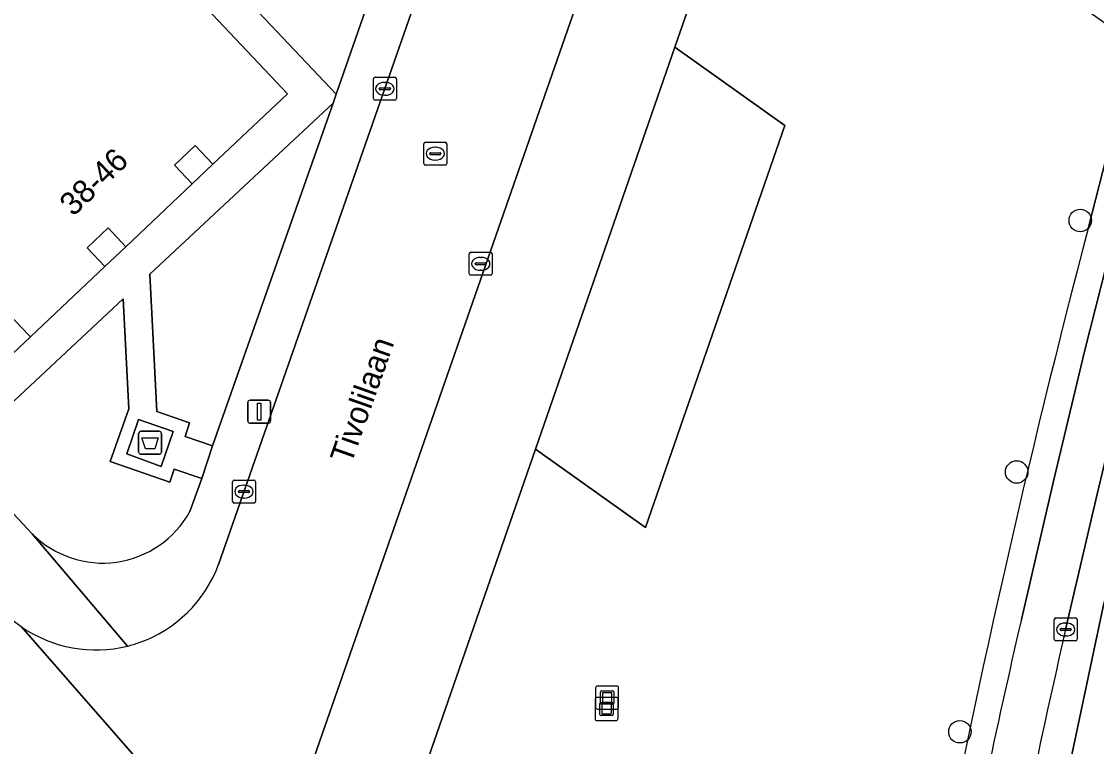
# Model space of a CAD drawing. Extents: x 162523 to 163266, y 381230 to 382050.
# Drawn here: x 163155.03 to 163201.72, y 381450.15 to 381481.65 of the extents above; entities that cross this region are included whole.
import ezdxf

# ---------------------------------------------------------------- set-up
doc = ezdxf.new("R2010")
doc.units = 0
for name, color, linetype in [('IMGEO_Afval_apart_plaats', 7, 'Continuous'), ('IMGEO_Boom', 7, 'Continuous'), ('IMGEO_Erf', 7, 'Continuous'), ('IMGEO_Fietspad_gesloten', 7, 'Continuous'), ('IMGEO_Groenvoorziening', 7, 'Continuous'), ('IMGEO_Kolk', 7, 'Continuous'), ('IMGEO_Kunstobject', 7, 'Continuous'), ('IMGEO_Lichtmast', 7, 'Continuous'), ('IMGEO_Openbare_ruimte_label', 7, 'Continuous'), ('IMGEO_Pand', 7, 'Continuous'), ('IMGEO_Pand_nummerreeks', 7, 'Continuous'), ('IMGEO_Pand_overbouw', 7, 'Continuous'), ('IMGEO_Parkeervlak_open', 7, 'Continuous'), ('IMGEO_Rijbaan_lokaal_gesloten', 7, 'Continuous'), ('IMGEO_Rijbaan_lokaal_open', 7, 'Continuous'), ('IMGEO_Rioolput', 7, 'Continuous'), ('IMGEO_Struiken', 7, 'Continuous'), ('IMGEO_Voetpad_gesloten', 7, 'Continuous'), ('IMGEO_Voetpad_open', 7, 'Continuous')]:
    doc.layers.add(name, color=color, linetype=linetype)

msp = doc.modelspace()

# ---------------------------------------------------------------- linework, layer by layer
at = {"layer": 'IMGEO_Afval_apart_plaats'}
for p, q in [((163160.119, 381462.946), (163160.119, 381463.746)), ((163160.119, 381463.746), (163160.119, 381462.946)), ((163160.219, 381463.846), (163161.009, 381463.846)), ((163161.009, 381463.846), (163160.219, 381463.846)), ((163161.109, 381463.746), (163161.109, 381462.946)), ((163161.109, 381462.946), (163161.109, 381463.746)), ((163161.009, 381462.846), (163160.219, 381462.846)), ((163160.219, 381462.846), (163161.009, 381462.846))]:
    msp.add_line(p, q, dxfattribs=at)
msp.add_lwpolyline([(163160.262, 381463.56), (163160.966, 381463.56), (163160.817, 381463.09), (163160.411, 381463.09), (163160.262, 381463.56)], dxfattribs=at)
for centre, start, end in [((163160.219, 381463.746), 90, 180), ((163160.219, 381463.746), 90, 180), ((163161.009, 381463.746), 0, 90), ((163161.009, 381463.746), 360, 90), ((163160.219, 381462.946), 180, 270), ((163160.219, 381462.946), 180, 270), ((163161.009, 381462.946), 270, 0), ((163161.009, 381462.946), 270, 0)]:
    msp.add_arc(centre, 0.1, start, end, dxfattribs=at)
at = {"layer": 'IMGEO_Boom'}
for centre in [(163201.019, 381473.007), (163198.255, 381462.078), (163195.792, 381450.793)]:
    msp.add_circle(centre, 0.489, dxfattribs=at)
at = {"layer": 'IMGEO_Erf'}
msp.add_lwpolyline([(163155.423, 381467.948), (163155.005, 381468.39), (163153.321, 381470.173), (163153.044, 381470.465), (163151.347, 381472.262), (163147.197, 381468.169), (163148.891, 381466.399), (163149.177, 381466.081), (163150.867, 381464.308), (163151.191, 381463.963)], close=True, dxfattribs=at)
at = {"layer": 'IMGEO_Fietspad_gesloten'}
for points in [[(163180.234, 381349.548), (163186.222, 381370.751), (163189.215, 381381.921), (163189.613, 381383.796), (163190.148, 381386.835), (163191.652, 381395.6), (163195.659, 381421.238), (163197.675, 381433.966), (163198.376, 381438.395), (163199.523, 381444.49), (163199.968, 381446.583), (163200.404, 381448.634), (163202.003, 381456.157), (163206.413, 381474.255), (163209.7, 381487.288), (163210.994, 381492.118), (163211.764, 381494.991), (163214.498, 381503.809), (163222.768, 381528.774)], [(163219.161, 381522.219), (163212.671, 381502.746), (163212.414, 381501.954), (163212.305, 381501.657), (163211.809, 381500), (163209.911, 381493.662), (163207.503, 381484.332), (163207.367, 381483.778), (163206.476, 381480.154), (163205.12, 381474.851), (163203.164, 381466.989), (163201.753, 381461.112), (163200.383, 381455.235)]]:
    msp.add_lwpolyline(points, dxfattribs=at)
msp.add_arc((163503.938, 381385.222), 311.525, 167.01213, 169.68631, dxfattribs=at)
at = {"layer": 'IMGEO_Groenvoorziening'}
msp.add_lwpolyline([(163201.371, 381472.717), (163203.407, 381480.643), (163187.405, 381492.035), (163183.415, 381480.537), (163188.192, 381477.135), (163182.132, 381459.669), (163177.355, 381463.071), (163172.578, 381449.301), (163193.133, 381433.744), (163194.478, 381442.195)], dxfattribs=at)
msp.add_lwpolyline([(163177.355, 381463.071), (163182.132, 381459.669), (163188.192, 381477.135), (163183.415, 381480.537)], close=True, dxfattribs=at)
msp.add_arc((163651.761, 381354.963), 465.529, 165.34803, 169.19991, dxfattribs=at)
at = {"layer": 'IMGEO_Kolk'}
for p, q in [((163170.313, 381478.302), (163170.313, 381479.154)), ((163170.388, 381479.228), (163171.24, 381479.228)), ((163171.314, 381479.154), (163171.314, 381478.302)), ((163170.572, 381478.722), (163170.572, 381478.734)), ((163171.01, 381478.685), (163170.612, 381478.685)), ((163170.615, 381478.771), (163171.013, 381478.771)), ((163170.801, 381479.008), (163170.826, 381479.008)), ((163171.056, 381478.734), (163171.056, 381478.722)), ((163171.24, 381478.228), (163170.388, 381478.228)), ((163170.824, 381478.448), (163170.799, 381478.448)), ((163174.552, 381471.624), (163175.404, 381471.624)), ((163174.477, 381470.698), (163174.477, 381471.55)), ((163174.736, 381471.118), (163174.736, 381471.13)), ((163174.779, 381471.167), (163175.177, 381471.167)), ((163174.965, 381471.404), (163174.99, 381471.404)), ((163175.22, 381471.13), (163175.22, 381471.118)), ((163175.478, 381471.55), (163175.478, 381470.698)), ((163175.174, 381471.081), (163174.776, 381471.081)), ((163174.988, 381470.844), (163174.963, 381470.844)), ((163175.404, 381470.624), (163174.552, 381470.624)), ((163164.194, 381460.801), (163164.194, 381461.653)), ((163164.269, 381461.727), (163165.121, 381461.727)), ((163164.682, 381461.507), (163164.707, 381461.507)), ((163165.195, 381461.653), (163165.195, 381460.801)), ((163164.453, 381461.221), (163164.453, 381461.233)), ((163164.891, 381461.184), (163164.493, 381461.184)), ((163164.496, 381461.27), (163164.894, 381461.27)), ((163164.705, 381460.947), (163164.68, 381460.947)), ((163164.937, 381461.233), (163164.937, 381461.221)), ((163165.121, 381460.727), (163164.269, 381460.727)), ((163199.96, 381455.736), (163200.812, 381455.736)), ((163199.885, 381454.81), (163199.885, 381455.662)), ((163200.144, 381455.23), (163200.144, 381455.242)), ((163200.187, 381455.279), (163200.585, 381455.279)), ((163200.373, 381455.516), (163200.398, 381455.516)), ((163200.628, 381455.242), (163200.628, 381455.23)), ((163200.886, 381455.662), (163200.886, 381454.81)), ((163200.582, 381455.193), (163200.184, 381455.193)), ((163200.396, 381454.956), (163200.371, 381454.956)), ((163200.812, 381454.736), (163199.96, 381454.736))]:
    msp.add_line(p, q, dxfattribs=at)
for points in [[(163170.313, 381478.302), (163170.313, 381479.154)], [(163170.388, 381479.228), (163171.24, 381479.228)], [(163171.314, 381479.154), (163171.314, 381478.302)], [(163171.24, 381478.228), (163170.388, 381478.228)], [(163174.552, 381471.624), (163175.404, 381471.624)], [(163174.477, 381470.698), (163174.477, 381471.55)], [(163175.478, 381471.55), (163175.478, 381470.698)], [(163175.404, 381470.624), (163174.552, 381470.624)], [(163164.194, 381460.801), (163164.194, 381461.653)], [(163164.269, 381461.727), (163165.121, 381461.727)], [(163165.195, 381461.653), (163165.195, 381460.801)], [(163165.121, 381460.727), (163164.269, 381460.727)], [(163199.96, 381455.736), (163200.812, 381455.736)], [(163199.885, 381454.81), (163199.885, 381455.662)], [(163200.886, 381455.662), (163200.886, 381454.81)], [(163200.812, 381454.736), (163199.96, 381454.736)]]:
    msp.add_lwpolyline(points, dxfattribs=at)
for centre, radius, start, end in [((163170.39, 381479.152), 0.0765, 91.552, 178.448), ((163170.39, 381479.152), 0.0765, 91.552, 178.448), ((163171.238, 381479.152), 0.0765, 1.552, 88.448), ((163171.238, 381479.152), 0.0765, 1.552, 88.448), ((163170.612, 381478.731), 0.0403, 85.8775, 175.7526), ((163170.609, 381478.721), 0.0366, 178.938, 274.7102), ((163171.013, 381478.728), 0.043, 264.8664, 352.4533), ((163171.017, 381478.733), 0.0386, 1.7309, 96.639), ((163170.39, 381478.304), 0.0765, 181.552, 268.448), ((163170.39, 381478.304), 0.0765, 181.552, 268.448), ((163171.238, 381478.304), 0.0765, 271.552, 358.448), ((163171.238, 381478.304), 0.0765, 271.552, 358.448), ((163174.554, 381471.548), 0.0765, 91.552, 178.448), ((163174.554, 381471.548), 0.0765, 91.552, 178.448), ((163175.402, 381471.548), 0.0765, 1.552, 88.448), ((163175.402, 381471.548), 0.0765, 1.552, 88.448), ((163174.776, 381471.127), 0.0403, 85.8775, 175.7526), ((163174.773, 381471.117), 0.0366, 178.938, 274.7102), ((163175.177, 381471.124), 0.043, 264.8664, 352.4533), ((163175.181, 381471.129), 0.0386, 1.7309, 96.639), ((163174.554, 381470.7), 0.0765, 181.552, 268.448), ((163174.554, 381470.7), 0.0765, 181.552, 268.448), ((163175.402, 381470.7), 0.0765, 271.552, 358.448), ((163175.402, 381470.7), 0.0765, 271.552, 358.448), ((163164.271, 381461.651), 0.0765, 91.552, 178.448), ((163164.271, 381461.651), 0.0765, 91.552, 178.448), ((163165.119, 381461.651), 0.0765, 1.552, 88.448), ((163165.119, 381461.651), 0.0765, 1.552, 88.448), ((163164.493, 381461.23), 0.0403, 85.8775, 175.7526), ((163164.49, 381461.22), 0.0366, 178.938, 274.7102), ((163164.894, 381461.227), 0.043, 264.8664, 352.4533), ((163164.898, 381461.232), 0.0386, 1.7309, 96.639), ((163164.271, 381460.803), 0.0765, 181.552, 268.448), ((163164.271, 381460.803), 0.0765, 181.552, 268.448), ((163165.119, 381460.803), 0.0765, 271.552, 358.448), ((163165.119, 381460.803), 0.0765, 271.552, 358.448), ((163199.962, 381455.66), 0.0765, 91.552, 178.448), ((163199.962, 381455.66), 0.0765, 91.552, 178.448), ((163200.81, 381455.66), 0.0765, 1.552, 88.448), ((163200.81, 381455.66), 0.0765, 1.552, 88.448), ((163200.184, 381455.239), 0.0403, 85.8775, 175.7526), ((163200.181, 381455.229), 0.0366, 178.938, 274.7102), ((163200.585, 381455.236), 0.043, 264.8664, 352.4533), ((163200.589, 381455.241), 0.0386, 1.7309, 96.639), ((163199.962, 381454.812), 0.0765, 181.552, 268.448), ((163199.962, 381454.812), 0.0765, 181.552, 268.448), ((163200.81, 381454.812), 0.0765, 271.552, 358.448), ((163200.81, 381454.812), 0.0765, 271.552, 358.448)]:
    msp.add_arc(centre, radius, start, end, dxfattribs=at)
for centre, major_axis, ratio, start_param, end_param in [((163170.8, 381478.728), (-0.387, 0.002), 0.722429, 4.712389, 7.853982), ((163170.825, 381478.728), (-0.39, 0.002), 0.717154, 1.570796, 4.712389), ((163174.964, 381471.124), (-0.387, 0.002), 0.722429, 4.712389, 7.853982), ((163174.989, 381471.124), (-0.39, 0.002), 0.717154, 1.570796, 4.712389), ((163164.681, 381461.227), (-0.387, 0.002), 0.722429, 4.712389, 7.853982), ((163164.706, 381461.227), (-0.39, 0.002), 0.717154, 1.570796, 4.712389), ((163200.372, 381455.236), (-0.387, 0.002), 0.722429, 4.712389, 7.853982), ((163200.397, 381455.236), (-0.39, 0.002), 0.717154, 1.570796, 4.712389)]:
    msp.add_ellipse(centre, major_axis=major_axis, ratio=ratio, start_param=start_param, end_param=end_param, dxfattribs=at)
at = {"layer": 'IMGEO_Kunstobject'}
for p, q in [((163179.967, 381452.693), (163179.967, 381451.852)), ((163179.967, 381452.693), (163179.967, 381451.852)), ((163180.883, 381452.777), (163180.042, 381452.777)), ((163180.883, 381452.777), (163180.042, 381452.777)), ((163180.181, 381452.041), (163180.181, 381452.515)), ((163180.231, 381452.565), (163180.705, 381452.565)), ((163180.261, 381452.465), (163180.261, 381452.091)), ((163180.655, 381452.485), (163180.281, 381452.485)), ((163180.675, 381452.091), (163180.675, 381452.465)), ((163180.755, 381452.515), (163180.755, 381452.041)), ((163180.967, 381451.861), (163180.967, 381452.702)), ((163180.967, 381451.861), (163180.967, 381452.702)), ((163179.943, 381452.197), (163179.943, 381451.356)), ((163179.943, 381452.197), (163179.943, 381451.356)), ((163180.859, 381452.281), (163180.018, 381452.281)), ((163180.859, 381452.281), (163180.018, 381452.281)), ((163180.157, 381451.545), (163180.157, 381452.019)), ((163180.207, 381452.069), (163180.681, 381452.069)), ((163180.705, 381451.991), (163180.231, 381451.991)), ((163180.237, 381451.969), (163180.237, 381451.595)), ((163180.631, 381451.989), (163180.257, 381451.989)), ((163180.281, 381452.071), (163180.655, 381452.071)), ((163180.651, 381451.595), (163180.651, 381451.969)), ((163180.731, 381452.019), (163180.731, 381451.545)), ((163180.943, 381451.365), (163180.943, 381452.206)), ((163180.943, 381451.365), (163180.943, 381452.206)), ((163180.051, 381451.777), (163180.892, 381451.777)), ((163180.051, 381451.777), (163180.892, 381451.777)), ((163180.681, 381451.495), (163180.207, 381451.495)), ((163180.257, 381451.575), (163180.631, 381451.575)), ((163180.027, 381451.281), (163180.868, 381451.281)), ((163180.027, 381451.281), (163180.868, 381451.281))]:
    msp.add_line(p, q, dxfattribs=at)
for centre, radius, start, end in [((163180.045, 381452.699), 0.0779, 92.4484, 184.2845), ((163180.045, 381452.699), 0.0779, 92.4484, 184.2845), ((163180.231, 381452.515), 0.05, 90, 180), ((163180.281, 381452.465), 0.02, 90, 180), ((163180.655, 381452.465), 0.02, 360, 90), ((163180.705, 381452.515), 0.05, 360, 90), ((163180.889, 381452.699), 0.0779, 2.4484, 94.2845), ((163180.889, 381452.699), 0.0779, 2.4484, 94.2845), ((163180.021, 381452.203), 0.0779, 92.4484, 184.2845), ((163180.021, 381452.203), 0.0779, 92.4484, 184.2845), ((163180.207, 381452.019), 0.05, 90, 180), ((163180.231, 381452.041), 0.05, 180, 270), ((163180.257, 381451.969), 0.02, 90, 180), ((163180.281, 381452.091), 0.02, 180, 270), ((163180.631, 381451.969), 0.02, 360, 90), ((163180.655, 381452.091), 0.02, 270, 0), ((163180.681, 381452.019), 0.05, 360, 90), ((163180.705, 381452.041), 0.05, 270, 0), ((163180.865, 381452.203), 0.0779, 2.4484, 94.2845), ((163180.865, 381452.203), 0.0779, 2.4484, 94.2845), ((163180.045, 381451.855), 0.0779, 182.4484, 274.2845), ((163180.045, 381451.855), 0.0779, 182.4484, 274.2845), ((163180.207, 381451.545), 0.05, 180, 270), ((163180.257, 381451.595), 0.02, 180, 270), ((163180.631, 381451.595), 0.02, 270, 0), ((163180.681, 381451.545), 0.05, 270, 0), ((163180.889, 381451.855), 0.0779, 272.4484, 4.2845), ((163180.889, 381451.855), 0.0779, 272.4484, 4.2845), ((163180.021, 381451.359), 0.0779, 182.4484, 274.2845), ((163180.021, 381451.359), 0.0779, 182.4484, 274.2845), ((163180.865, 381451.359), 0.0779, 272.4484, 4.2845), ((163180.865, 381451.359), 0.0779, 272.4484, 4.2845)]:
    msp.add_arc(centre, radius, start, end, dxfattribs=at)
at = {"layer": 'IMGEO_Lichtmast'}
for p, q in [((163164.859, 381464.299), (163164.859, 381465.099)), ((163164.859, 381465.099), (163164.859, 381464.299)), ((163164.959, 381465.199), (163165.749, 381465.199)), ((163165.749, 381465.199), (163164.959, 381465.199)), ((163165.849, 381465.099), (163165.849, 381464.299)), ((163165.849, 381464.299), (163165.849, 381465.099)), ((163165.749, 381464.199), (163164.959, 381464.199)), ((163164.959, 381464.199), (163165.749, 381464.199))]:
    msp.add_line(p, q, dxfattribs=at)
msp.add_lwpolyline([(163165.279, 381465.074), (163165.429, 381465.074), (163165.429, 381464.324), (163165.279, 381464.324), (163165.279, 381465.074)], dxfattribs=at)
for centre, start, end in [((163164.959, 381465.099), 90, 180), ((163164.959, 381465.099), 90, 180), ((163165.749, 381465.099), 0, 90), ((163165.749, 381465.099), 360, 90), ((163164.959, 381464.299), 180, 270), ((163164.959, 381464.299), 180, 270), ((163165.749, 381464.299), 270, 0), ((163165.749, 381464.299), 270, 0)]:
    msp.add_arc(centre, 0.1, start, end, dxfattribs=at)
at = {"layer": 'IMGEO_Pand'}
msp.add_lwpolyline([(163155.005, 381468.39), (163155.423, 381467.948), (163158.651, 381471.006), (163157.882, 381471.818), (163158.792, 381472.692), (163159.56, 381471.864), (163162.445, 381474.597), (163161.675, 381475.411), (163162.575, 381476.264), (163163.346, 381475.451), (163166.578, 381478.516), (163158.551, 381487.02)], dxfattribs=at)
at = {"layer": 'IMGEO_Pand_overbouw'}
for points in [[(163163.346, 381475.451), (163162.575, 381476.264), (163161.675, 381475.411), (163162.445, 381474.597)], [(163158.651, 381471.006), (163159.56, 381471.864), (163158.792, 381472.692), (163157.882, 381471.818)]]:
    msp.add_lwpolyline(points, close=True, dxfattribs=at)
at = {"layer": 'IMGEO_Parkeervlak_open'}
for points in [[(163183.745, 381495.623), (163167.529, 381449.06), (163171.946, 381447.48), (163172.578, 381449.301), (163177.355, 381463.071), (163183.415, 381480.537), (163187.405, 381492.035), (163188.588, 381495.444), (163185.974, 381496.32)], [(163200.383, 381455.235), (163201.753, 381461.112), (163203.164, 381466.989), (163205.12, 381474.851), (163206.476, 381480.154)], [(163203.817, 381477.641), (163201.202, 381467.317), (163199.85, 381461.685), (163198.46, 381455.663)]]:
    msp.add_lwpolyline(points, dxfattribs=at)
for centre, radius, start, end in [((163493.263, 381386.844), 302.729, 166.86025, 169.60575), ((163503.938, 381385.222), 311.525, 167.01213, 169.68631)]:
    msp.add_arc(centre, radius, start, end, dxfattribs=at)
at = {"layer": 'IMGEO_Rijbaan_lokaal_gesloten'}
msp.add_lwpolyline([(163222.768, 381528.774), (163214.498, 381503.809), (163211.764, 381494.991), (163210.994, 381492.118), (163209.7, 381487.288), (163206.413, 381474.255), (163202.003, 381456.157), (163200.404, 381448.634), (163199.968, 381446.583), (163199.523, 381444.49), (163198.376, 381438.395), (163197.675, 381433.966), (163195.659, 381421.238), (163191.652, 381395.6), (163190.148, 381386.835), (163189.613, 381383.796), (163189.215, 381381.921), (163186.222, 381370.751), (163180.234, 381349.548)], dxfattribs=at)
at = {"layer": 'IMGEO_Rijbaan_lokaal_open'}
for points in [[(163179.406, 381503.302), (163174.435, 381489.122), (163171.219, 381479.897), (163163.587, 381458.055)], [(163167.529, 381449.06), (163183.745, 381495.623)], [(163155.035, 381455.349), (163167.011, 381441.646)], [(163167.011, 381441.646), (163155.035, 381455.349)]]:
    msp.add_lwpolyline(points, dxfattribs=at)
for centre, radius, start, end in [((163158.258, 381460.028), 5.683, 289.3123, 339.6825), ((163158.283, 381460.058), 5.721, 225.8524, 235.3994), ((163158.259, 381460.028), 5.682, 235.4263, 284.0713), ((163158.239, 381460.083), 5.741, 284.1352, 289.3056)]:
    msp.add_arc(centre, radius, start, end, dxfattribs=at)
at = {"layer": 'IMGEO_Rioolput'}
for p, q in [((163172.503, 381475.482), (163172.503, 381476.334)), ((163172.578, 381476.408), (163173.43, 381476.408)), ((163173.504, 381476.334), (163173.504, 381475.482)), ((163172.762, 381475.902), (163172.762, 381475.914)), ((163173.2, 381475.865), (163172.802, 381475.865)), ((163172.805, 381475.951), (163173.203, 381475.951)), ((163172.991, 381476.188), (163173.016, 381476.188)), ((163173.246, 381475.914), (163173.246, 381475.902)), ((163173.43, 381475.408), (163172.578, 381475.408)), ((163173.014, 381475.628), (163172.989, 381475.628))]:
    msp.add_line(p, q, dxfattribs=at)
for points in [[(163172.503, 381475.482), (163172.503, 381476.334)], [(163172.578, 381476.408), (163173.43, 381476.408)], [(163173.504, 381476.334), (163173.504, 381475.482)], [(163173.43, 381475.408), (163172.578, 381475.408)]]:
    msp.add_lwpolyline(points, dxfattribs=at)
for centre, radius, start, end in [((163172.58, 381476.332), 0.0765, 91.552, 178.448), ((163172.58, 381476.332), 0.0765, 91.552, 178.448), ((163173.428, 381476.332), 0.0765, 1.552, 88.448), ((163173.428, 381476.332), 0.0765, 1.552, 88.448), ((163172.802, 381475.911), 0.0403, 85.8775, 175.7526), ((163172.799, 381475.901), 0.0366, 178.938, 274.7102), ((163173.203, 381475.908), 0.043, 264.8664, 352.4533), ((163173.207, 381475.913), 0.0386, 1.7309, 96.639), ((163172.58, 381475.484), 0.0765, 181.552, 268.448), ((163172.58, 381475.484), 0.0765, 181.552, 268.448), ((163173.428, 381475.484), 0.0765, 271.552, 358.448), ((163173.428, 381475.484), 0.0765, 271.552, 358.448)]:
    msp.add_arc(centre, radius, start, end, dxfattribs=at)
for centre, major_axis, ratio, start_param, end_param in [((163172.99, 381475.908), (-0.387, 0.002), 0.722429, 4.712389, 7.853982), ((163173.015, 381475.908), (-0.39, 0.002), 0.717154, 1.570796, 4.712389)]:
    msp.add_ellipse(centre, major_axis=major_axis, ratio=ratio, start_param=start_param, end_param=end_param, dxfattribs=at)
at = {"layer": 'IMGEO_Struiken'}
for points in [[(163175.247, 381497.335), (163173.564, 381499.124), (163160.689, 381486.964), (163168.701, 381478.49), (163169.971, 381482.146), (163164.213, 381484.177), (163166.825, 381491.745), (163172.59, 381489.685)], [(163168.566, 381478.101), (163160.603, 381470.675), (163160.906, 381464.705), (163162.329, 381464.216), (163162.138, 381463.62), (163163.331, 381463.216)]]:
    msp.add_lwpolyline(points, close=True, dxfattribs=at)
for points in [[(163159.693, 381464.822), (163159.451, 381469.601), (163152.234, 381462.871), (163155.497, 381459.392)], [(163162.34, 381460.355), (163162.859, 381461.794), (163161.658, 381462.202), (163161.469, 381461.635), (163158.884, 381462.528), (163159.693, 381464.822)]]:
    msp.add_lwpolyline(points, dxfattribs=at)
msp.add_arc((163158.557, 381462.44), 4.319, 224.8879, 331.1331, dxfattribs=at)
at = {"layer": 'IMGEO_Voetpad_gesloten'}
msp.add_lwpolyline([(163161.623, 381463.833), (163160.119, 381464.361), (163159.605, 381462.873), (163161.101, 381462.321)], close=True, dxfattribs=at)
at = {"layer": 'IMGEO_Voetpad_open'}
for points in [[(163177.375, 381503.46), (163175.801, 381498.93), (163175.247, 381497.335), (163172.59, 381489.685), (163172.487, 381489.391), (163170.073, 381482.44), (163169.971, 381482.146), (163168.701, 381478.49), (163168.566, 381478.101), (163163.331, 381463.216), (163162.859, 381461.794), (163162.34, 381460.355)], [(163205.873, 381489.724), (163204.675, 381485.579), (163203.407, 381480.643), (163201.371, 381472.717)], [(163163.587, 381458.055), (163171.219, 381479.897), (163174.435, 381489.122)], [(163158.551, 381487.02), (163166.578, 381478.516), (163163.346, 381475.451), (163162.575, 381476.264), (163161.675, 381475.411), (163162.445, 381474.597), (163159.56, 381471.864), (163158.792, 381472.692), (163157.882, 381471.818), (163158.651, 381471.006), (163155.423, 381467.948), (163151.191, 381463.963)], [(163152.234, 381462.871), (163159.451, 381469.601), (163159.693, 381464.822), (163158.884, 381462.528), (163161.469, 381461.635), (163161.658, 381462.202), (163162.859, 381461.794), (163163.331, 381463.216), (163162.138, 381463.62), (163162.329, 381464.216), (163160.906, 381464.705), (163160.603, 381470.675), (163168.566, 381478.101), (163168.701, 381478.49), (163160.689, 381486.964)], [(163159.641, 381454.516), (163155.497, 381459.392), (163152.234, 381462.871), (163151.191, 381463.963), (163150.867, 381464.308), (163149.177, 381466.081), (163148.891, 381466.399), (163147.197, 381468.169), (163143.001, 381472.593), (163142.071, 381473.594), (163140.348, 381475.4), (163134.903, 381481.158)], [(163198.46, 381455.663), (163199.85, 381461.685), (163201.202, 381467.317), (163203.817, 381477.641)], [(163155.497, 381459.392), (163159.641, 381454.516)]]:
    msp.add_lwpolyline(points, dxfattribs=at)
msp.add_lwpolyline([(163161.623, 381463.833), (163161.101, 381462.321), (163159.605, 381462.873), (163160.119, 381464.361)], close=True, dxfattribs=at)
for centre, radius, start, end in [((163651.761, 381354.963), 465.529, 165.34803, 169.19991), ((163158.557, 381462.44), 4.319, 224.8879, 331.1331), ((163158.258, 381460.028), 5.683, 289.3123, 339.6825), ((163158.283, 381460.058), 5.721, 225.8524, 235.3994), ((163158.259, 381460.028), 5.682, 235.4263, 284.0713), ((163493.263, 381386.844), 302.729, 166.86025, 169.60575), ((163158.239, 381460.083), 5.741, 284.1352, 289.3056)]:
    msp.add_arc(centre, radius, start, end, dxfattribs=at)

# ---------------------------------------------------------------- texts
at = {"layer": 'IMGEO_Openbare_ruimte_label'}
msp.add_text('Tivolilaan', height=1, rotation=70.5504, dxfattribs=at).set_placement((163169.352, 381462.379))
at = {"layer": 'IMGEO_Pand_nummerreeks'}
msp.add_text('38-46', height=1, rotation=43.9708, dxfattribs=at).set_placement((163157.278, 381473.146))

doc.saveas('drawing.dxf')
